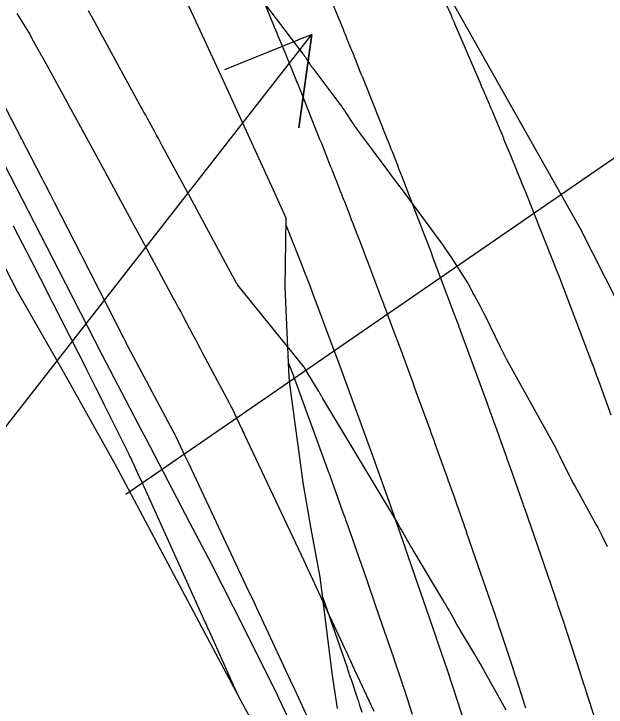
# Model space of a CAD drawing. Extents: x 954385 to 988206, y 1868364 to 1924553.
# Drawn here: x 957750 to 957787.7, y 1919805.36 to 1919849.5 of the extents above; entities that cross this region are included whole.
import ezdxf

# ---------------------------------------------------------------- set-up
doc = ezdxf.new("R2010")
doc.units = 0
for name, color, linetype in [('1', 7, 'Continuous'), ('Default', 7, 'Continuous'), ('Perimeter', 7, 'Continuous'), ('Proposed Fill', 7, 'Continuous'), ('Slopes', 7, 'Continuous')]:
    doc.layers.add(name, color=color, linetype=linetype)

msp = doc.modelspace()

# ---------------------------------------------------------------- linework, layer by layer
for points in [[(957763.119, 1919853.927), (957768.391, 1919846.966), (957768.447, 1919846.891), (957768.502, 1919846.815), (957768.555, 1919846.737), (957768.607, 1919846.659), (957768.813, 1919846.344), (957768.864, 1919846.266), (957768.918, 1919846.189), (957768.972, 1919846.112), (957769.028, 1919846.037), (957770.742, 1919843.758), (957770.843, 1919843.623), (957770.94, 1919843.486), (957771.036, 1919843.347), (957771.129, 1919843.206), (957771.496, 1919842.641), (957771.589, 1919842.5), (957771.684, 1919842.361), (957771.782, 1919842.224), (957771.881, 1919842.088), (957773.74, 1919839.595), (957774.083, 1919839.135), (957774.425, 1919838.674), (957774.767, 1919838.212), (957775.108, 1919837.75), (957777.075, 1919835.086), (957777.275, 1919834.809), (957777.471, 1919834.53), (957777.663, 1919834.248), (957777.85, 1919833.962), (957778.873, 1919832.371), (957778.914, 1919832.305), (957778.954, 1919832.237), (957778.991, 1919832.168), (957779.027, 1919832.098), (957779.164, 1919831.816), (957779.199, 1919831.746), (957779.235, 1919831.677), (957779.272, 1919831.607), (957779.31, 1919831.539), (957779.669, 1919830.894), (957779.741, 1919830.764), (957779.811, 1919830.632), (957779.879, 1919830.499), (957779.945, 1919830.366), (957780.951, 1919828.307), (957781.143, 1919827.92), (957781.34, 1919827.536), (957781.542, 1919827.155), (957781.749, 1919826.776), (957784.252, 1919822.272), (957784.38, 1919822.037), (957784.506, 1919821.8), (957784.628, 1919821.562), (957784.748, 1919821.322), (957785.219, 1919820.359), (957785.338, 1919820.118), (957785.461, 1919819.88), (957785.586, 1919819.643), (957785.715, 1919819.408), (957787.064, 1919816.972), (957787.158, 1919816.801), (957787.25, 1919816.628), (957787.339, 1919816.454), (957787.426, 1919816.279), (957787.77, 1919815.575)], [(957750.192, 1919849.526), (957750.299, 1919849.356), (957750.726, 1919848.678), (957750.831, 1919848.508), (957750.934, 1919848.336), (957751.034, 1919848.163), (957751.131, 1919847.988), (957751.716, 1919846.917), (957751.726, 1919846.9), (957751.735, 1919846.882), (957751.745, 1919846.865), (957751.755, 1919846.847), (957751.794, 1919846.777), (957751.804, 1919846.76), (957751.814, 1919846.742), (957751.823, 1919846.725), (957751.833, 1919846.707), (957755.635, 1919839.748), (957755.672, 1919839.679), (957755.71, 1919839.611), (957755.747, 1919839.542), (957755.784, 1919839.473), (957757.494, 1919836.317), (957757.578, 1919836.163), (957757.662, 1919836.008), (957757.745, 1919835.853), (957757.829, 1919835.699), (957760.149, 1919831.392), (957760.306, 1919831.101), (957760.462, 1919830.81), (957760.618, 1919830.519), (957760.773, 1919830.228), (957761.395, 1919829.062), (957761.55, 1919828.77), (957761.705, 1919828.479), (957761.861, 1919828.187), (957762.016, 1919827.896), (957763.696, 1919824.744), (957763.745, 1919824.651), (957763.792, 1919824.558), (957763.839, 1919824.465), (957763.884, 1919824.37), (957764.469, 1919823.137), (957764.522, 1919823.026), (957764.575, 1919822.915), (957764.627, 1919822.804), (957764.68, 1919822.693), (957768.448, 1919814.685), (957768.641, 1919814.274), (957768.834, 1919813.863), (957769.026, 1919813.452), (957769.218, 1919813.041), (957771.071, 1919809.058), (957771.189, 1919808.805), (957771.306, 1919808.553), (957771.423, 1919808.3), (957771.54, 1919808.047), (957772.907, 1919805.089)], [(957781.331, 1919805.17), (957781.094, 1919805.595), (957780.025, 1919807.527), (957779.852, 1919807.836), (957779.676, 1919808.144), (957779.497, 1919808.45), (957779.316, 1919808.755), (957778.388, 1919810.296), (957778.304, 1919810.437), (957778.221, 1919810.579), (957778.139, 1919810.722), (957778.059, 1919810.866), (957777.739, 1919811.442), (957777.659, 1919811.586), (957777.577, 1919811.729), (957777.494, 1919811.871), (957777.41, 1919812.013), (957775.404, 1919815.35), (957775.32, 1919815.491), (957775.238, 1919815.633), (957775.156, 1919815.776), (957775.075, 1919815.919), (957774.756, 1919816.494), (957774.676, 1919816.638), (957774.594, 1919816.78), (957774.511, 1919816.922), (957774.428, 1919817.064), (957769.662, 1919825.019), (957769.641, 1919825.055), (957769.619, 1919825.092), (957769.598, 1919825.129), (957769.578, 1919825.165), (957769.495, 1919825.313), (957769.475, 1919825.35), (957769.454, 1919825.386), (957769.432, 1919825.423), (957769.411, 1919825.459), (957768.691, 1919826.651), (957768.655, 1919826.711), (957768.619, 1919826.77), (957768.548, 1919826.889), (957768.529, 1919826.919), (957768.51, 1919826.947), (957768.489, 1919826.975), (957768.468, 1919827.003), (957764.263, 1919832.232), (957764.225, 1919832.282), (957764.189, 1919832.333), (957764.156, 1919832.386), (957764.125, 1919832.441), (957763.954, 1919832.761), (957763.941, 1919832.786), (957761.201, 1919837.87), (957761.174, 1919837.921), (957761.147, 1919837.971), (957761.12, 1919838.021), (957761.093, 1919838.072), (957759.423, 1919841.153), (957759.309, 1919841.363), (957759.195, 1919841.573), (957759.08, 1919841.784), (957758.966, 1919841.994), (957758.507, 1919842.834), (957758.392, 1919843.044), (957758.277, 1919843.254), (957758.162, 1919843.464), (957758.048, 1919843.674), (957755.021, 1919849.212), (957754.748, 1919849.701)], [(957747.921, 1919846.473), (957751.757, 1919839.082), (957751.825, 1919838.951), (957751.893, 1919838.82), (957751.961, 1919838.688), (957752.029, 1919838.557), (957752.301, 1919838.031), (957752.369, 1919837.899), (957752.437, 1919837.768), (957752.505, 1919837.636), (957752.573, 1919837.504), (957754.268, 1919834.2), (957754.288, 1919834.16), (957754.309, 1919834.12), (957754.329, 1919834.08), (957754.35, 1919834.039), (957756.983, 1919828.864), (957756.993, 1919828.843), (957757.149, 1919828.533), (957757.175, 1919828.48), (957757.203, 1919828.426), (957757.23, 1919828.373), (957757.258, 1919828.32), (957760.146, 1919822.901), (957760.186, 1919822.826), (957760.224, 1919822.751), (957760.262, 1919822.675), (957760.298, 1919822.599), (957760.884, 1919821.366), (957760.945, 1919821.237), (957761.006, 1919821.108), (957761.067, 1919820.979), (957761.128, 1919820.849), (957764.922, 1919812.788), (957765.094, 1919812.422), (957765.266, 1919812.056), (957765.437, 1919811.689), (957765.608, 1919811.323), (957767.73, 1919806.763), (957767.746, 1919806.728), (957769.392, 1919803.167)], [(957764.225, 1919806.18), (957762.379, 1919810.327), (957762.33, 1919810.435), (957762.282, 1919810.544), (957762.233, 1919810.653), (957762.184, 1919810.762), (957758.288, 1919819.377), (957758.223, 1919819.521), (957758.158, 1919819.665), (957758.092, 1919819.809), (957758.027, 1919819.952), (957757.458, 1919821.194), (957757.429, 1919821.257), (957757.399, 1919821.32), (957757.369, 1919821.383), (957757.338, 1919821.446), (957755.747, 1919824.634), (957755.61, 1919824.908), (957755.473, 1919825.183), (957755.336, 1919825.458), (957755.198, 1919825.733), (957754.649, 1919826.832), (957754.511, 1919827.107), (957754.373, 1919827.381), (957754.235, 1919827.655), (957754.096, 1919827.929), (957751.933, 1919832.18), (957751.814, 1919832.414), (957751.694, 1919832.647), (957751.575, 1919832.881), (957751.456, 1919833.114), (957749.978, 1919835.994)]]:
    msp.add_lwpolyline(points)
at = {"layer": '1'}
for points in [[(957770.602, 1919805.266), (957770.312, 1919807.089), (957770.262, 1919807.535), (957769.493, 1919813.64), (957768.931, 1919816.702), (957768.41, 1919819.65), (957767.594, 1919825.77), (957767.527, 1919826.347), (957767.272, 1919832.09), (957767.33, 1919836.486), (957766.515, 1919838.272), (957763.999, 1919843.799), (957763.338, 1919845.233), (957761.453, 1919849.309), (957759.297, 1919853.949)], [(957787.547, 1919802.848), (957786.678, 1919805.584), (957786.616, 1919805.78), (957786.554, 1919805.977), (957786.425, 1919806.381), (957786.396, 1919806.474), (957786.366, 1919806.566), (957786.336, 1919806.659), (957786.306, 1919806.752), (957786.156, 1919807.214), (957786.066, 1919807.492), (957785.217, 1919810.111), (957785.202, 1919810.155), (957785.188, 1919810.199), (957785.173, 1919810.243), (957785.159, 1919810.287), (957785.04, 1919810.638), (957784.626, 1919811.866), (957784.598, 1919811.951), (957784.569, 1919812.035), (957784.462, 1919812.352), (957784.448, 1919812.394), (957783.957, 1919813.819), (957782.514, 1919818.005), (957782.489, 1919818.079), (957782.463, 1919818.153), (957782.437, 1919818.226), (957782.411, 1919818.3), (957782.203, 1919818.89), (957781.624, 1919820.532), (957781.525, 1919820.813), (957781.425, 1919821.094), (957781.325, 1919821.376), (957781.225, 1919821.657), (957780.646, 1919823.272), (957780.57, 1919823.486), (957780.468, 1919823.771), (957780.442, 1919823.842), (957780.417, 1919823.913), (957780.391, 1919823.984), (957780.365, 1919824.055), (957780.097, 1919824.787), (957779.99, 1919825.079), (957779.883, 1919825.37), (957778.326, 1919829.626), (957778.31, 1919829.667), (957778.156, 1919830.083), (957778.136, 1919830.136), (957778.116, 1919830.19), (957778.096, 1919830.243), (957778.076, 1919830.296), (957776.676, 1919834.006), (957776.573, 1919834.279), (957776.469, 1919834.553), (957776.238, 1919835.167), (957776.198, 1919835.27), (957776.159, 1919835.373), (957776.12, 1919835.476), (957776.08, 1919835.579), (957775.881, 1919836.094), (957775.802, 1919836.3), (957775.762, 1919836.402), (957774.708, 1919839.133), (957774.689, 1919839.183), (957774.669, 1919839.233), (957774.65, 1919839.283), (957774.63, 1919839.333), (957774.512, 1919839.634), (957774.473, 1919839.734), (957774.09, 1919840.713), (957774.019, 1919840.892), (957773.949, 1919841.072), (957773.878, 1919841.251), (957773.806, 1919841.431), (957772.329, 1919845.134), (957772.265, 1919845.295), (957772.2, 1919845.457), (957772.136, 1919845.619), (957772.071, 1919845.78), (957771.719, 1919846.664), (957771.702, 1919846.707), (957771.685, 1919846.749), (957771.667, 1919846.792), (957771.65, 1919846.834), (957771.547, 1919847.089), (957771.512, 1919847.174), (957771.202, 1919847.939), (957771.144, 1919848.081), (957771.086, 1919848.223), (957771.028, 1919848.364), (957770.97, 1919848.506), (957769.881, 1919851.152)], [(957765.913, 1919850.286), (957766.574, 1919848.681), (957766.652, 1919848.491), (957766.73, 1919848.301), (957766.808, 1919848.111), (957766.886, 1919847.922), (957767.299, 1919846.918), (957767.327, 1919846.851), (957767.355, 1919846.783), (957767.382, 1919846.715), (957767.41, 1919846.648), (957767.547, 1919846.31), (957767.629, 1919846.107), (957767.856, 1919845.547), (957767.903, 1919845.432), (957767.95, 1919845.316), (957767.997, 1919845.2), (957768.043, 1919845.084), (957769.144, 1919842.326), (957769.25, 1919842.059), (957769.356, 1919841.793), (957769.462, 1919841.527), (957769.569, 1919841.26), (957770.136, 1919839.837), (957770.171, 1919839.749), (957770.206, 1919839.662), (957770.24, 1919839.575), (957770.274, 1919839.488), (957770.445, 1919839.051), (957770.548, 1919838.789), (957770.812, 1919838.114), (957770.868, 1919837.972), (957770.923, 1919837.831), (957770.978, 1919837.689), (957771.033, 1919837.547), (957771.352, 1919836.72), (957771.423, 1919836.535), (957771.495, 1919836.35), (957771.566, 1919836.165), (957771.638, 1919835.98), (957772.179, 1919834.578), (957772.293, 1919834.282), (957772.406, 1919833.987), (957772.519, 1919833.691), (957772.631, 1919833.395), (957773.402, 1919831.354), (957773.497, 1919831.101), (957773.592, 1919830.848), (957773.688, 1919830.595), (957773.783, 1919830.342), (957774.336, 1919828.878), (957774.356, 1919828.825), (957774.376, 1919828.772), (957774.454, 1919828.562), (957774.525, 1919828.372), (957774.54, 1919828.331), (957774.555, 1919828.291), (957774.569, 1919828.25), (957774.584, 1919828.21), (957775.176, 1919826.593), (957775.28, 1919826.31), (957775.383, 1919826.027), (957775.487, 1919825.744), (957775.591, 1919825.461), (957776.494, 1919822.995), (957776.57, 1919822.785), (957776.647, 1919822.574), (957776.723, 1919822.364), (957776.798, 1919822.153), (957777.201, 1919821.029), (957777.351, 1919820.608), (957777.552, 1919820.048), (957777.602, 1919819.908), (957777.652, 1919819.768), (957777.702, 1919819.628), (957777.751, 1919819.487), (957778.014, 1919818.742), (957778.169, 1919818.303), (957778.531, 1919817.278), (957778.608, 1919817.058), (957778.685, 1919816.838), (957778.761, 1919816.618), (957778.837, 1919816.398), (957779.679, 1919813.956), (957780.647, 1919811.145), (957780.658, 1919811.114), (957780.669, 1919811.083), (957780.679, 1919811.051), (957780.69, 1919811.02), (957780.797, 1919810.704), (957780.818, 1919810.641), (957780.825, 1919810.62), (957781.076, 1919809.876), (957781.311, 1919809.179), (957781.355, 1919809.048), (957781.398, 1919808.917), (957781.441, 1919808.786), (957781.484, 1919808.655), (957781.75, 1919807.836), (957781.867, 1919807.475), (957781.984, 1919807.115), (957782.396, 1919805.844), (957782.484, 1919805.572), (957782.571, 1919805.3)], [(957777.517, 1919850.108), (957777.822, 1919849.415), (957777.88, 1919849.282), (957777.938, 1919849.15), (957777.995, 1919849.017), (957778.053, 1919848.884), (957779.65, 1919845.159), (957779.721, 1919844.992), (957779.793, 1919844.825), (957779.865, 1919844.658), (957779.936, 1919844.491), (957780.223, 1919843.823), (957780.295, 1919843.656), (957780.366, 1919843.489), (957780.436, 1919843.321), (957780.506, 1919843.154), (957780.926, 1919842.149), (957781.009, 1919841.951), (957781.092, 1919841.752), (957781.112, 1919841.702), (957781.133, 1919841.652), (957781.154, 1919841.603), (957781.174, 1919841.553), (957781.381, 1919841.047), (957781.463, 1919840.845), (957781.546, 1919840.644), (957782.399, 1919838.556), (957782.555, 1919838.175), (957782.709, 1919837.793), (957782.862, 1919837.41), (957783.014, 1919837.027), (957784.323, 1919833.718), (957784.411, 1919833.495), (957784.499, 1919833.272), (957784.72, 1919832.714), (957784.742, 1919832.658), (957784.764, 1919832.602), (957784.786, 1919832.546), (957784.808, 1919832.49), (957784.946, 1919832.132), (957784.968, 1919832.076), (957784.981, 1919832.042), (957786.738, 1919827.391), (957786.821, 1919827.174), (957786.903, 1919826.956), (957787.067, 1919826.521), (957787.108, 1919826.412), (957787.149, 1919826.303), (957787.189, 1919826.194), (957787.229, 1919826.085), (957787.999, 1919823.98)], [(957778.784, 1919804.067), (957777.616, 1919807.637), (957777.613, 1919807.643), (957777.029, 1919809.375), (957776.888, 1919809.792), (957776.881, 1919809.811), (957774.913, 1919815.523), (957774.909, 1919815.535), (957773.886, 1919818.441), (957773.88, 1919818.458), (957772.892, 1919821.227), (957772.883, 1919821.252), (957772.865, 1919821.301), (957770.813, 1919826.933), (957770.808, 1919826.947), (957770.635, 1919827.416), (957770.616, 1919827.468), (957770.596, 1919827.52), (957770.519, 1919827.727), (957769.011, 1919831.75), (957768.849, 1919832.181), (957768.684, 1919832.611), (957768.516, 1919833.041), (957768.347, 1919833.47), (957767.324, 1919836.04)], [(957767.486, 1919827.27), (957767.791, 1919826.456), (957767.8, 1919826.433), (957767.947, 1919826.035), (957767.969, 1919825.974), (957767.992, 1919825.914), (957768.014, 1919825.853), (957768.036, 1919825.792), (957768.31, 1919825.041), (957769.967, 1919820.492), (957770.014, 1919820.364), (957770.06, 1919820.235), (957770.106, 1919820.107), (957770.152, 1919819.979), (957770.472, 1919819.081), (957770.944, 1919817.76), (957770.999, 1919817.604), (957771.055, 1919817.448), (957771.11, 1919817.293), (957771.165, 1919817.137), (957771.549, 1919816.045), (957771.933, 1919814.955), (957772.006, 1919814.747), (957772.078, 1919814.539), (957772.15, 1919814.331), (957772.222, 1919814.123), (957773.254, 1919811.129), (957774.027, 1919808.885), (957774.037, 1919808.855), (957774.047, 1919808.826), (957774.058, 1919808.796), (957774.068, 1919808.766), (957774.174, 1919808.453), (957774.197, 1919808.386), (957774.204, 1919808.363), (957774.557, 1919807.316), (957774.712, 1919806.859), (957774.742, 1919806.768), (957774.773, 1919806.676), (957774.803, 1919806.585), (957774.833, 1919806.493), (957775.35, 1919804.914)], [(957769.653, 1919812.372), (957771.203, 1919807.873), (957771.213, 1919807.843), (957771.326, 1919807.508), (957771.349, 1919807.442), (957771.372, 1919807.375), (957771.462, 1919807.107), (957771.874, 1919805.884), (957771.903, 1919805.8), (957771.931, 1919805.715), (957771.959, 1919805.631), (957771.987, 1919805.546), (957772.153, 1919805.037)]]:
    msp.add_lwpolyline(points, dxfattribs=at)
at = {"layer": 'Default'}
msp.add_arc((956871.597, 1919501.221), 996.448, 12.648055, 34.075074, dxfattribs=at)
at = {"layer": 'Perimeter'}
for points in [[(957763.209, 1919766.399), (957762.861, 1919769.158), (957761.41, 1919779.44), (957761.318, 1919786.466), (957761.612, 1919787.786), (957766.776, 1919801.611), (957764.732, 1919805.223), (957761.992, 1919810.398), (957757.305, 1919819.233), (957756.448, 1919820.838), (957753.165, 1919826.701), (957750.238, 1919831.827), (957748.336, 1919835.458), (957743.466, 1919844.044), (957738.191, 1919851.871), (957732.577, 1919860.169), (957730.247, 1919863.759), (957727.121, 1919868.56), (957719.826, 1919875.863), (957714.297, 1919882.545), (957713.621, 1919883.472), (957707.439, 1919891.422), (957706.283, 1919892.991), (957740.584, 1919913.637)], [(957747.481, 1919902.179), (957772.218, 1919860.37), (957786.04, 1919835.827), (957802.011, 1919804.293), (957817.372, 1919769.232), (957831.573, 1919731.267)], [(957767.64, 1919804.264), (957766.873, 1919805.918), (957766.688, 1919806.317), (957763.982, 1919811.722), (957762.585, 1919814.471), (957761.197, 1919817.088), (957758.411, 1919822.444), (957758.152, 1919822.945), (957755.628, 1919827.789), (957753.764, 1919831.408), (957752.884, 1919833.138), (957750.136, 1919838.477), (957749.415, 1919839.862)]]:
    msp.add_lwpolyline(points, dxfattribs=at)
at = {"layer": 'Proposed Fill'}
msp.add_lwpolyline([(957766.776, 1919801.611), (957764.732, 1919805.223), (957761.992, 1919810.398), (957757.305, 1919819.233), (957756.448, 1919820.838), (957753.165, 1919826.701), (957750.238, 1919831.827), (957748.336, 1919835.458), (957743.409, 1919844.145), (957743.789, 1919843.564), (957738.191, 1919851.871), (957732.577, 1919860.169), (957730.247, 1919863.759), (957727.121, 1919868.56), (957719.826, 1919875.863), (957714.297, 1919882.545), (957713.621, 1919883.472), (957707.439, 1919891.422), (957706.283, 1919892.991)], dxfattribs=at)
at = {"layer": 'Slopes'}
for points in [[(957707.131, 1919768.928), (957768.966, 1919848.196), (957768.136, 1919842.254), (957768.966, 1919848.196), (957763.405, 1919845.944)], [(957757.131, 1919818.928), (957794.812, 1919844.869), (957792.233, 1919839.451), (957794.812, 1919844.869), (957788.831, 1919844.394)]]:
    msp.add_lwpolyline(points, dxfattribs=at)

doc.saveas('drawing.dxf')
